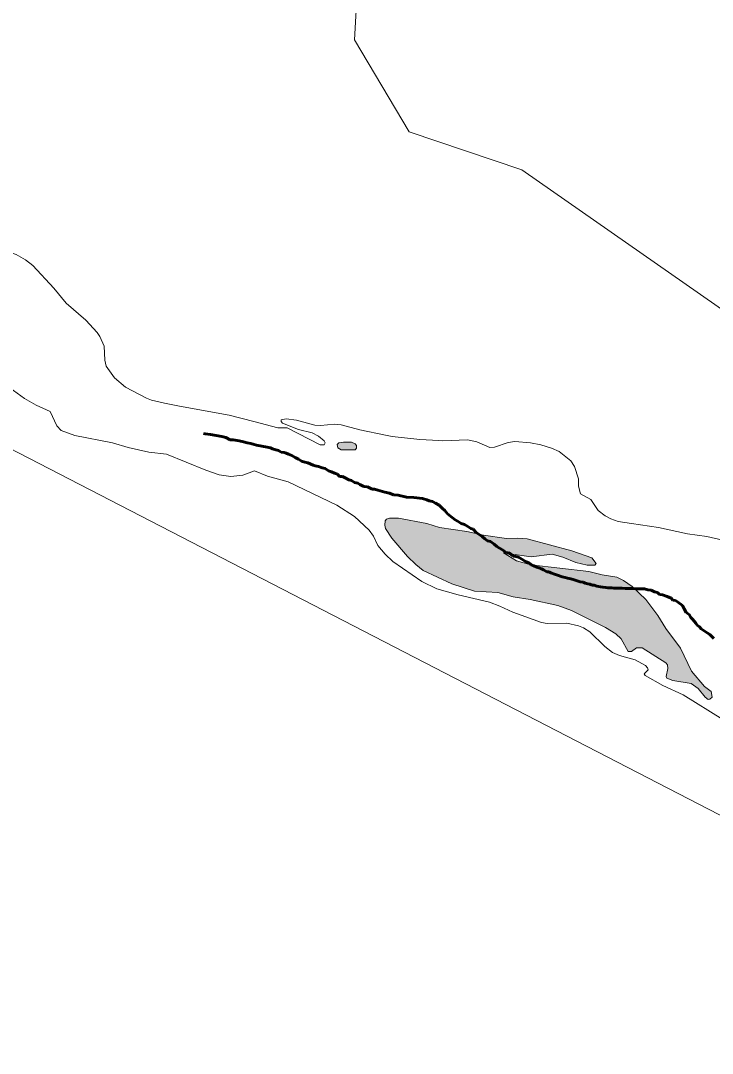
# Model space of a CAD drawing. Extents: x 553962 to 842807, y 8883888 to 9032388.
# Drawn here: x 808841 to 809530, y 9012472 to 9013501 of the extents above; entities that cross this region are included whole.
import ezdxf

# ---------------------------------------------------------------- set-up
doc = ezdxf.new("R2010")
doc.units = 0
doc.header["$LTSCALE"] = 200
doc.linetypes.add('LONG_DASH_SHORT_DASH', pattern=[9.9, 6, -1.2, 1.5, -1.2])
doc.layers.add('1', color=7, linetype='Continuous', lineweight=13)

msp = doc.modelspace()

# ---------------------------------------------------------------- hatches: boundary and pattern name
at = {"layer": '1'}
for points in [[(809170.8, 9013080.8), (809168.6, 9013080.8), (809165.9, 9013080.8), (809162.6, 9013080.8), (809158.1, 9013080.2), (809156.5, 9013078.6), (809157, 9013075.3), (809160.3, 9013073.1), (809165.3, 9013073.1), (809170.3, 9013073.1), (809174.2, 9013073.1), (809175.8, 9013074.7), (809175.8, 9013077.5), (809174.2, 9013079.2)], [(809170.8, 9013080.8), (809168.6, 9013080.8), (809165.9, 9013080.8), (809162.6, 9013080.8), (809158.1, 9013080.2), (809156.5, 9013078.6), (809157, 9013075.3), (809160.3, 9013073.1), (809165.3, 9013073.1), (809170.3, 9013073.1), (809174.2, 9013073.1), (809175.8, 9013074.7), (809175.8, 9013077.5), (809174.2, 9013079.2)], [(809463.8, 9012924), (809450.4, 9012936.8), (809441.6, 9012942.9), (809435.1, 9012946.1), (809420.5, 9012948.4), (809407.3, 9012952), (809349.5, 9012958.4), (809334.9, 9012962.5), (809322.2, 9012970.5), (809349.7, 9012966.5), (809370.5, 9012969.3), (809381.1, 9012966.2), (809394.1, 9012960.8), (809405.5, 9012958.1), (809413.1, 9012958.2), (809414.5, 9012960), (809410.2, 9012965.4), (809390.1, 9012972.5), (809345.8, 9012984.5), (809336.3, 9012985.1), (809325.2, 9012984.7), (809302.1, 9012988.2), (809285.5, 9012991.7), (809258.3, 9012995.6), (809245.7, 9012999.8), (809217.6, 9013004.9), (809208.5, 9013005.2), (809205.6, 9013004.1), (809204.2, 9013002.5), (809203.8, 9012998.2), (809204.6, 9012994.7), (809211, 9012985.1), (809226.6, 9012966.8), (809234.9, 9012958.8), (809242.2, 9012953), (809270.5, 9012939.5), (809293.3, 9012932.2), (809316.3, 9012931), (809331.7, 9012926.7), (809348.7, 9012923.9), (809376.3, 9012917.9), (809389.8, 9012913), (809423.8, 9012896.2), (809433.9, 9012889.8), (809439.2, 9012884.6), (809446.3, 9012872), (809449.6, 9012872.2), (809454.5, 9012875.7), (809460.3, 9012875.9), (809483.9, 9012860.8), (809485.4, 9012858.7), (809485.9, 9012855.2), (809484.1, 9012847.3), (809484.9, 9012845.5), (809490.7, 9012843.2), (809509, 9012840.2), (809516, 9012835.2), (809523, 9012826.5), (809525.9, 9012824.4), (809527.6, 9012824.7), (809530.1, 9012826.6), (809529, 9012832.1), (809522.4, 9012837.3), (809509.3, 9012852.4), (809498.5, 9012875.5), (809483.9, 9012895.1), (809476, 9012908)], [(809463.8, 9012924), (809450.4, 9012936.8), (809441.6, 9012942.9), (809435.1, 9012946.1), (809420.5, 9012948.4), (809407.3, 9012952), (809349.5, 9012958.4), (809334.9, 9012962.5), (809322.2, 9012970.5), (809349.7, 9012966.5), (809370.5, 9012969.3), (809381.1, 9012966.2), (809394.1, 9012960.8), (809405.5, 9012958.1), (809413.1, 9012958.2), (809414.5, 9012960), (809410.2, 9012965.4), (809390.1, 9012972.5), (809345.8, 9012984.5), (809336.3, 9012985.1), (809325.2, 9012984.7), (809302.1, 9012988.2), (809285.5, 9012991.7), (809258.3, 9012995.6), (809245.7, 9012999.8), (809217.6, 9013004.9), (809208.5, 9013005.2), (809205.6, 9013004.1), (809204.2, 9013002.5), (809203.8, 9012998.2), (809204.6, 9012994.7), (809211, 9012985.1), (809226.6, 9012966.8), (809234.9, 9012958.8), (809242.2, 9012953), (809270.5, 9012939.5), (809293.3, 9012932.2), (809316.3, 9012931), (809331.7, 9012926.7), (809348.7, 9012923.9), (809376.3, 9012917.9), (809389.8, 9012913), (809423.8, 9012896.2), (809433.9, 9012889.8), (809439.2, 9012884.6), (809446.3, 9012872), (809449.6, 9012872.2), (809454.5, 9012875.7), (809460.3, 9012875.9), (809483.9, 9012860.8), (809485.4, 9012858.7), (809485.9, 9012855.2), (809484.1, 9012847.3), (809484.9, 9012845.5), (809490.7, 9012843.2), (809509, 9012840.2), (809516, 9012835.2), (809523, 9012826.5), (809525.9, 9012824.4), (809527.6, 9012824.7), (809530.1, 9012826.6), (809529, 9012832.1), (809522.4, 9012837.3), (809509.3, 9012852.4), (809498.5, 9012875.5), (809483.9, 9012895.1), (809476, 9012908)]]:
    msp.add_hatch(color=256, dxfattribs=at).paths.add_polyline_path(points)

# ---------------------------------------------------------------- linework, layer by layer
for points in [[(814298.1, 9008867.1), (813458.2, 9010635.2), (812579.3, 9010752.6), (811652, 9011619.1), (810558.4, 9011741.7), (810194, 9012370), (808313, 9013341.6), (806825.8, 9013525.4), (805531, 9014654.6), (804656.1, 9014532)], [(808893.5, 9014065.2), (808946, 9014041.6), (808937.8, 9013975.8), (808941.8, 9013917), (808978.4, 9013855.6), (808990.9, 9013817.1), (808983.2, 9013706.6), (809154.2, 9013647.5), (809178.8, 9013576.5), (809173.5, 9013482), (809228.1, 9013390.2), (809340.5, 9013352.3), (809607.5, 9013165.9), (809882.8, 9013006.3), (810205.4, 9012861.4), (810507.9, 9012778.2), (810663, 9012726.5)], [(808777.2, 9013286.1), (808791.8, 9013280.6), (808820.8, 9013272.9), (808836.6, 9013267.8), (808845.8, 9013262.6), (808853.1, 9013257), (808874, 9013234.3), (808886.5, 9013219.3), (808905.8, 9013202.4), (808917.2, 9013190.2), (808920, 9013186.1), (808924.3, 9013176.6), (808924.8, 9013162.6), (808926.2, 9013156.6), (808934.4, 9013144.8), (808945.4, 9013135.6), (808966.3, 9013124.6), (808971.5, 9013122.6), (808984.4, 9013119.6), (808999.3, 9013116.8)], [(808777.2, 9013286.1), (808791.8, 9013280.6), (808820.8, 9013272.9), (808836.6, 9013267.8), (808845.8, 9013262.6), (808853.1, 9013257), (808874, 9013234.3), (808886.5, 9013219.3), (808905.8, 9013202.4), (808917.2, 9013190.2), (808920, 9013186.1), (808924.3, 9013176.6), (808924.8, 9013162.6), (808926.2, 9013156.6), (808934.4, 9013144.8), (808945.4, 9013135.6), (808966.3, 9013124.6), (808971.5, 9013122.6), (808984.4, 9013119.6), (808999.3, 9013116.8)], [(808999.3, 9013116.8), (808984.4, 9013119.6), (808971.5, 9013122.6), (808966.3, 9013124.6), (808945.4, 9013135.6), (808934.4, 9013144.8), (808926.2, 9013156.6), (808924.8, 9013162.6), (808924.3, 9013176.6), (808920, 9013186.1), (808917.2, 9013190.2), (808905.8, 9013202.4), (808886.5, 9013219.3), (808874, 9013234.3), (808853.1, 9013257), (808845.8, 9013262.6), (808836.6, 9013267.8), (808820.8, 9013272.9), (808791.8, 9013280.6), (808777.2, 9013286.1)], [(809540.5, 9012804.5), (809501.2, 9012828.8), (809480.9, 9012838.3), (809463.4, 9012848.3), (809462.4, 9012850), (809466.4, 9012854), (809465.7, 9012856), (809463.5, 9012858.1), (809453.2, 9012863.8), (809437.7, 9012868.2), (809430.8, 9012871.3), (809423.2, 9012877.1), (809408.1, 9012891.8), (809401.9, 9012895.8), (809397, 9012897.8), (809385.1, 9012900.3), (809365.7, 9012900.2), (809360.1, 9012901), (809331.5, 9012911.2), (809318.6, 9012917.3), (809308.1, 9012921.3), (809277, 9012928.6), (809255.7, 9012934.6), (809240.7, 9012942), (809211.9, 9012962), (809204.3, 9012969.2), (809197, 9012977.8), (809192.5, 9012987), (809188.1, 9012993.2), (809173.8, 9013006.6), (809156, 9013018), (809107.5, 9013041.2), (809086.9, 9013046.8), (809074, 9013052.3), (809062.5, 9013048), (809050.5, 9013046.5), (809038.9, 9013048.3), (809025.4, 9013052.9), (808986.4, 9013069), (808968.6, 9013070.7), (808948.2, 9013075.5), (808932.6, 9013080), (808894.9, 9013087.5), (808881.5, 9013092.4), (808877.1, 9013097), (808870.3, 9013111.4), (808856.5, 9013117.8), (808844.7, 9013124.3), (808826.4, 9013137.5)], [(809540.5, 9012804.5), (809501.2, 9012828.8), (809480.9, 9012838.3), (809463.4, 9012848.3), (809462.4, 9012850), (809466.4, 9012854), (809465.7, 9012856), (809463.5, 9012858.1), (809453.2, 9012863.8), (809437.7, 9012868.2), (809430.8, 9012871.3), (809423.2, 9012877.1), (809408.1, 9012891.8), (809401.9, 9012895.8), (809397, 9012897.8), (809385.1, 9012900.3), (809365.7, 9012900.2), (809360.1, 9012901), (809331.5, 9012911.2), (809318.6, 9012917.3), (809308.1, 9012921.3), (809277, 9012928.6), (809255.7, 9012934.6), (809240.7, 9012942), (809211.9, 9012962), (809204.3, 9012969.2), (809197, 9012977.8), (809192.5, 9012987), (809188.1, 9012993.2), (809173.8, 9013006.6), (809156, 9013018), (809107.5, 9013041.2), (809086.9, 9013046.8), (809074, 9013052.3), (809062.5, 9013048), (809050.5, 9013046.5), (809038.9, 9013048.3), (809025.4, 9013052.9), (808986.4, 9013069), (808968.6, 9013070.7), (808948.2, 9013075.5), (808932.6, 9013080), (808894.9, 9013087.5), (808881.5, 9013092.4), (808877.1, 9013097), (808870.3, 9013111.4), (808856.5, 9013117.8), (808844.7, 9013124.3), (808826.4, 9013137.5)], [(808999.3, 9013116.8), (809048.9, 9013107.8), (809073.2, 9013101.5)], [(808999.3, 9013116.8), (809048.9, 9013107.8), (809073.2, 9013101.5)], [(809073.2, 9013101.5), (809048.9, 9013107.8), (808999.3, 9013116.8)], [(809073.2, 9013101.5), (809097.4, 9013095.2), (809106.6, 9013095.2), (809139.4, 9013078.1), (809143.3, 9013078.3), (809144.5, 9013080.1), (809143.4, 9013082.1), (809137.8, 9013086.9), (809131.5, 9013090.2), (809117.8, 9013093.6), (809101.8, 9013099.8), (809100.5, 9013101.3), (809100.7, 9013103.2), (809105.4, 9013104.2), (809116, 9013102.7), (809134.1, 9013097.7), (809139.7, 9013097.4), (809153.7, 9013098.8), (809160.2, 9013098.2), (809178.8, 9013093.2), (809204.5, 9013087.7)], [(809073.2, 9013101.5), (809097.4, 9013095.2), (809106.6, 9013095.2), (809139.4, 9013078.1), (809143.3, 9013078.3), (809144.5, 9013080.1), (809143.4, 9013082.1), (809137.8, 9013086.9), (809131.5, 9013090.2), (809117.8, 9013093.6), (809101.8, 9013099.8), (809100.5, 9013101.3), (809100.7, 9013103.2), (809105.4, 9013104.2), (809116, 9013102.7), (809134.1, 9013097.7), (809139.7, 9013097.4), (809153.7, 9013098.8), (809160.2, 9013098.2), (809178.8, 9013093.2), (809204.5, 9013087.7)], [(809204.5, 9013087.7), (809178.8, 9013093.2), (809160.2, 9013098.2), (809153.7, 9013098.8), (809139.7, 9013097.4), (809134.1, 9013097.7), (809116, 9013102.7), (809105.4, 9013104.2), (809100.7, 9013103.2), (809100.5, 9013101.3), (809101.8, 9013099.8), (809117.8, 9013093.6), (809131.5, 9013090.2), (809137.8, 9013086.9), (809143.4, 9013082.1), (809144.5, 9013080.1), (809143.3, 9013078.3), (809139.4, 9013078.1), (809106.6, 9013095.2), (809097.4, 9013095.2), (809073.2, 9013101.5)], [(809204.5, 9013087.7), (809211.1, 9013086.3), (809238.6, 9013083.6), (809257.6, 9013082.5)], [(809204.5, 9013087.7), (809211.1, 9013086.3), (809238.6, 9013083.6), (809257.6, 9013082.5)], [(809257.6, 9013082.5), (809238.6, 9013083.6), (809211.1, 9013086.3), (809204.5, 9013087.7)], [(809257.6, 9013082.5), (809261.5, 9013082.2), (809286.1, 9013083.3), (809295.7, 9013081.2), (809308.6, 9013075.5), (809313.3, 9013075.8), (809326.6, 9013080.4), (809333.3, 9013081.4), (809348.9, 9013080.3), (809359.4, 9013078.3), (809370, 9013074.9), (809377.7, 9013071.4), (809389.2, 9013062.3), (809393, 9013056.5), (809396.7, 9013044.1), (809397, 9013037.1), (809398.9, 9013029.2), (809409, 9013023.7), (809416.6, 9013012.6), (809423.3, 9013007.4), (809429, 9013004.4), (809436.4, 9013001.8), (809449.5, 9012999.8)], [(809257.6, 9013082.5), (809261.5, 9013082.2), (809286.1, 9013083.3), (809295.7, 9013081.2), (809308.6, 9013075.5), (809313.3, 9013075.8), (809326.6, 9013080.4), (809333.3, 9013081.4), (809348.9, 9013080.3), (809359.4, 9013078.3), (809370, 9013074.9), (809377.7, 9013071.4), (809389.2, 9013062.3), (809393, 9013056.5), (809396.7, 9013044.1), (809397, 9013037.1), (809398.9, 9013029.2), (809409, 9013023.7), (809416.6, 9013012.6), (809423.3, 9013007.4), (809429, 9013004.4), (809436.4, 9013001.8), (809449.5, 9012999.8)], [(809449.5, 9012999.8), (809436.4, 9013001.8), (809429, 9013004.4), (809423.3, 9013007.4), (809416.6, 9013012.6), (809409, 9013023.7), (809398.9, 9013029.2), (809397, 9013037.1), (809396.7, 9013044.1), (809393, 9013056.5), (809389.2, 9013062.3), (809377.7, 9013071.4), (809370, 9013074.9), (809359.4, 9013078.3), (809348.9, 9013080.3), (809333.3, 9013081.4), (809326.6, 9013080.4), (809313.3, 9013075.8), (809308.6, 9013075.5), (809295.7, 9013081.2), (809286.1, 9013083.3), (809261.5, 9013082.2), (809257.6, 9013082.5)], [(809449.5, 9012999.8), (809476.6, 9012995.7), (809476.6, 9012995.7), (809505.3, 9012989.5), (809524.8, 9012986.9), (809540.6, 9012983.2)], [(809449.5, 9012999.8), (809476.6, 9012995.7), (809476.6, 9012995.7), (809505.3, 9012989.5), (809524.8, 9012986.9), (809540.6, 9012983.2)], [(809540.6, 9012983.2), (809524.8, 9012986.9), (809505.3, 9012989.5), (809476.6, 9012995.7), (809476.6, 9012995.7), (809449.5, 9012999.8)]]:
    msp.add_lwpolyline(points, dxfattribs=at)
at = {"layer": '1', "linetype": 'LONG_DASH_SHORT_DASH', "lineweight": 60}
for points in [[(809063.2, 9013081.2), (809058.8, 9013082.2), (809056.8, 9013082.5), (809052.7, 9013083.3), (809049.7, 9013083.3), (809045.6, 9013085.6), (809041.5, 9013086.3), (809030.1, 9013088.6), (809024.7, 9013089.1), (809023.3, 9013089.6)], [(809063.2, 9013081.2), (809058.8, 9013082.2), (809056.8, 9013082.5), (809052.7, 9013083.3), (809049.7, 9013083.3), (809045.6, 9013085.6), (809041.5, 9013086.3), (809030.1, 9013088.6), (809024.7, 9013089.1), (809023.3, 9013089.6)], [(809289.4, 9012994.8), (809286.6, 9012996.9), (809283.3, 9012998.7), (809280, 9012999.7), (809276.9, 9013001.7), (809273.9, 9013003.5), (809270.8, 9013005.6), (809266.2, 9013009.4), (809263.7, 9013012.7), (809261.2, 9013014.8), (809258.1, 9013018.1), (809254.5, 9013019.9), (809251.2, 9013021.7), (809247.9, 9013022.4), (809245.6, 9013023.2), (809241.3, 9013024.7), (809232.9, 9013025.5), (809225.3, 9013026), (809217.1, 9013028.1), (809212.5, 9013028.3), (809208.5, 9013030.1), (809203.9, 9013030.9), (809197, 9013032.9), (809193.5, 9013033.9), (809191.2, 9013033.9), (809186.6, 9013036.2), (809183, 9013036.7), (809179, 9013038.5), (809176.9, 9013040.1), (809173.6, 9013040.6), (809170.8, 9013042.6), (809168, 9013043.1), (809164.5, 9013045.2), (809161.7, 9013046.7), (809158.6, 9013046.7), (809156.8, 9013048.8), (809153.8, 9013049.8), (809150.7, 9013051.3), (809147.9, 9013052.1), (809144.3, 9013054.4), (809141.5, 9013055.2), (809137.7, 9013056.4), (809134.4, 9013057.2), (809132.4, 9013058), (809127, 9013060.3), (809124, 9013061), (809120.7, 9013061.8), (809117.9, 9013063.8), (809114.6, 9013065.4), (809111.3, 9013067.4), (809108, 9013069), (809105.4, 9013070), (809103.4, 9013070.5), (809100.6, 9013070.7), (809098, 9013072.5), (809095.2, 9013073.3), (809091.9, 9013074.3), (809089.9, 9013075.1), (809086.6, 9013075.8), (809081.2, 9013076.9), (809075.9, 9013077.9), (809073.8, 9013078.4), (809070.3, 9013079.4), (809066.7, 9013080.2), (809063.2, 9013081.2)], [(809289.4, 9012994.8), (809286.6, 9012996.9), (809283.3, 9012998.7), (809280, 9012999.7), (809276.9, 9013001.7), (809273.9, 9013003.5), (809270.8, 9013005.6), (809266.2, 9013009.4), (809263.7, 9013012.7), (809261.2, 9013014.8), (809258.1, 9013018.1), (809254.5, 9013019.9), (809251.2, 9013021.7), (809247.9, 9013022.4), (809245.6, 9013023.2), (809241.3, 9013024.7), (809232.9, 9013025.5), (809225.3, 9013026), (809217.1, 9013028.1), (809212.5, 9013028.3), (809208.5, 9013030.1), (809203.9, 9013030.9), (809197, 9013032.9), (809193.5, 9013033.9), (809191.2, 9013033.9), (809186.6, 9013036.2), (809183, 9013036.7), (809179, 9013038.5), (809176.9, 9013040.1), (809173.6, 9013040.6), (809170.8, 9013042.6), (809168, 9013043.1), (809164.5, 9013045.2), (809161.7, 9013046.7), (809158.6, 9013046.7), (809156.8, 9013048.8), (809153.8, 9013049.8), (809150.7, 9013051.3), (809147.9, 9013052.1), (809144.3, 9013054.4), (809141.5, 9013055.2), (809137.7, 9013056.4), (809134.4, 9013057.2), (809132.4, 9013058), (809127, 9013060.3), (809124, 9013061), (809120.7, 9013061.8), (809117.9, 9013063.8), (809114.6, 9013065.4), (809111.3, 9013067.4), (809108, 9013069), (809105.4, 9013070), (809103.4, 9013070.5), (809100.6, 9013070.7), (809098, 9013072.5), (809095.2, 9013073.3), (809091.9, 9013074.3), (809089.9, 9013075.1), (809086.6, 9013075.8), (809081.2, 9013076.9), (809075.9, 9013077.9), (809073.8, 9013078.4), (809070.3, 9013079.4), (809066.7, 9013080.2), (809063.2, 9013081.2)], [(809392.5, 9012943.5), (809389.2, 9012944.5), (809385.8, 9012945.2), (809383.6, 9012945.8), (809380.5, 9012946.5), (809375.9, 9012948.3), (809372.9, 9012949.3), (809369.3, 9012950.6), (809367.3, 9012951.4), (809365.2, 9012951.6), (809361.9, 9012953.4), (809359.9, 9012954.4), (809357.3, 9012955.5), (809355.3, 9012956.2), (809352.3, 9012957.5), (809349.7, 9012958.5), (809346.9, 9012960.8), (809343.9, 9012961.8), (809340.3, 9012964.2), (809337, 9012966.2), (809334.5, 9012966.7), (809331.7, 9012967.2), (809329.1, 9012969.5), (809327.1, 9012970.5), (809325, 9012970.5), (809321, 9012973.4), (809318.2, 9012975.1), (809315.6, 9012976.9), (809312.8, 9012979), (809309.2, 9012981.8), (809306.2, 9012982.6), (809303.4, 9012984.6), (809300.8, 9012986.7), (809297.8, 9012988.7), (809295, 9012990.7), (809291.9, 9012994.1), (809289.4, 9012994.8)], [(809392.5, 9012943.5), (809389.2, 9012944.5), (809385.8, 9012945.2), (809383.6, 9012945.8), (809380.5, 9012946.5), (809375.9, 9012948.3), (809372.9, 9012949.3), (809369.3, 9012950.6), (809367.3, 9012951.4), (809365.2, 9012951.6), (809361.9, 9012953.4), (809359.9, 9012954.4), (809357.3, 9012955.5), (809355.3, 9012956.2), (809352.3, 9012957.5), (809349.7, 9012958.5), (809346.9, 9012960.8), (809343.9, 9012961.8), (809340.3, 9012964.2), (809337, 9012966.2), (809334.5, 9012966.7), (809331.7, 9012967.2), (809329.1, 9012969.5), (809327.1, 9012970.5), (809325, 9012970.5), (809321, 9012973.4), (809318.2, 9012975.1), (809315.6, 9012976.9), (809312.8, 9012979), (809309.2, 9012981.8), (809306.2, 9012982.6), (809303.4, 9012984.6), (809300.8, 9012986.7), (809297.8, 9012988.7), (809295, 9012990.7), (809291.9, 9012994.1), (809289.4, 9012994.8)], [(809531.7, 9012885.2), (809527.6, 9012889), (809525.1, 9012890.8), (809522, 9012892.8), (809519.2, 9012894.6), (809517.4, 9012896.7), (809515.1, 9012898.5), (809513.6, 9012900.5), (809510.8, 9012904.1), (809508.8, 9012906.1), (809507, 9012908.9), (809504.2, 9012911), (809502.2, 9012914.6), (809500.4, 9012917.9), (809495.5, 9012921.5), (809493.5, 9012923), (809490.7, 9012923.3), (809489.2, 9012925.3), (809485.3, 9012927.1), (809480.5, 9012928.6), (809477.7, 9012928.9), (809475.7, 9012930.9), (809472.6, 9012931.7), (809469.3, 9012933.2), (809466, 9012933.5), (809462.7, 9012934.5), (809460.2, 9012934.5), (809458.1, 9012934.5), (809454.6, 9012934.5), (809450, 9012935), (809446.4, 9012935), (809443.4, 9012935), (809440.3, 9012935.3), (809438.3, 9012935.3), (809435.2, 9012935.3), (809432.2, 9012935.3), (809430.1, 9012935.5), (809428.1, 9012935.5), (809426.1, 9012935.5), (809424, 9012936), (809421, 9012936.3), (809418.9, 9012936.6), (809415.1, 9012937.3), (809412.3, 9012938.1), (809410.3, 9012938.3), (809408.2, 9012939.1), (809406.2, 9012939.6), (809403.4, 9012940.1), (809401.4, 9012941.2), (809398.6, 9012941.7), (809395.5, 9012942.7), (809392.5, 9012943.5)], [(809531.7, 9012885.2), (809527.6, 9012889), (809525.1, 9012890.8), (809522, 9012892.8), (809519.2, 9012894.6), (809517.4, 9012896.7), (809515.1, 9012898.5), (809513.6, 9012900.5), (809510.8, 9012904.1), (809508.8, 9012906.1), (809507, 9012908.9), (809504.2, 9012911), (809502.2, 9012914.6), (809500.4, 9012917.9), (809495.5, 9012921.5), (809493.5, 9012923), (809490.7, 9012923.3), (809489.2, 9012925.3), (809485.3, 9012927.1), (809480.5, 9012928.6), (809477.7, 9012928.9), (809475.7, 9012930.9), (809472.6, 9012931.7), (809469.3, 9012933.2), (809466, 9012933.5), (809462.7, 9012934.5), (809460.2, 9012934.5), (809458.1, 9012934.5), (809454.6, 9012934.5), (809450, 9012935), (809446.4, 9012935), (809443.4, 9012935), (809440.3, 9012935.3), (809438.3, 9012935.3), (809435.2, 9012935.3), (809432.2, 9012935.3), (809430.1, 9012935.5), (809428.1, 9012935.5), (809426.1, 9012935.5), (809424, 9012936), (809421, 9012936.3), (809418.9, 9012936.6), (809415.1, 9012937.3), (809412.3, 9012938.1), (809410.3, 9012938.3), (809408.2, 9012939.1), (809406.2, 9012939.6), (809403.4, 9012940.1), (809401.4, 9012941.2), (809398.6, 9012941.7), (809395.5, 9012942.7), (809392.5, 9012943.5)]]:
    msp.add_lwpolyline(points, dxfattribs=at)
at = {"layer": '1'}
for points in [[(809170.8, 9013080.8), (809168.6, 9013080.8), (809165.9, 9013080.8), (809162.6, 9013080.8), (809158.1, 9013080.2), (809156.5, 9013078.6), (809157, 9013075.3), (809160.3, 9013073.1), (809165.3, 9013073.1), (809170.3, 9013073.1), (809174.2, 9013073.1), (809175.8, 9013074.7), (809175.8, 9013077.5), (809174.2, 9013079.2)], [(809170.8, 9013080.8), (809168.6, 9013080.8), (809165.9, 9013080.8), (809162.6, 9013080.8), (809158.1, 9013080.2), (809156.5, 9013078.6), (809157, 9013075.3), (809160.3, 9013073.1), (809165.3, 9013073.1), (809170.3, 9013073.1), (809174.2, 9013073.1), (809175.8, 9013074.7), (809175.8, 9013077.5), (809174.2, 9013079.2)], [(809463.8, 9012924), (809450.4, 9012936.8), (809441.6, 9012942.9), (809435.1, 9012946.1), (809420.5, 9012948.4), (809407.3, 9012952), (809349.5, 9012958.4), (809334.9, 9012962.5), (809322.2, 9012970.5), (809349.7, 9012966.5), (809370.5, 9012969.3), (809381.1, 9012966.2), (809394.1, 9012960.8), (809405.5, 9012958.1), (809413.1, 9012958.2), (809414.5, 9012960), (809410.2, 9012965.4), (809390.1, 9012972.5), (809345.8, 9012984.5), (809336.3, 9012985.1), (809325.2, 9012984.7), (809302.1, 9012988.2), (809285.5, 9012991.7), (809258.3, 9012995.6), (809245.7, 9012999.8), (809217.6, 9013004.9), (809208.5, 9013005.2), (809205.6, 9013004.1), (809204.2, 9013002.5), (809203.8, 9012998.2), (809204.6, 9012994.7), (809211, 9012985.1), (809226.6, 9012966.8), (809234.9, 9012958.8), (809242.2, 9012953), (809270.5, 9012939.5), (809293.3, 9012932.2), (809316.3, 9012931), (809331.7, 9012926.7), (809348.7, 9012923.9), (809376.3, 9012917.9), (809389.8, 9012913), (809423.8, 9012896.2), (809433.9, 9012889.8), (809439.2, 9012884.6), (809446.3, 9012872), (809449.6, 9012872.2), (809454.5, 9012875.7), (809460.3, 9012875.9), (809483.9, 9012860.8), (809485.4, 9012858.7), (809485.9, 9012855.2), (809484.1, 9012847.3), (809484.9, 9012845.5), (809490.7, 9012843.2), (809509, 9012840.2), (809516, 9012835.2), (809523, 9012826.5), (809525.9, 9012824.4), (809527.6, 9012824.7), (809530.1, 9012826.6), (809529, 9012832.1), (809522.4, 9012837.3), (809509.3, 9012852.4), (809498.5, 9012875.5), (809483.9, 9012895.1), (809476, 9012908)], [(809463.8, 9012924), (809450.4, 9012936.8), (809441.6, 9012942.9), (809435.1, 9012946.1), (809420.5, 9012948.4), (809407.3, 9012952), (809349.5, 9012958.4), (809334.9, 9012962.5), (809322.2, 9012970.5), (809349.7, 9012966.5), (809370.5, 9012969.3), (809381.1, 9012966.2), (809394.1, 9012960.8), (809405.5, 9012958.1), (809413.1, 9012958.2), (809414.5, 9012960), (809410.2, 9012965.4), (809390.1, 9012972.5), (809345.8, 9012984.5), (809336.3, 9012985.1), (809325.2, 9012984.7), (809302.1, 9012988.2), (809285.5, 9012991.7), (809258.3, 9012995.6), (809245.7, 9012999.8), (809217.6, 9013004.9), (809208.5, 9013005.2), (809205.6, 9013004.1), (809204.2, 9013002.5), (809203.8, 9012998.2), (809204.6, 9012994.7), (809211, 9012985.1), (809226.6, 9012966.8), (809234.9, 9012958.8), (809242.2, 9012953), (809270.5, 9012939.5), (809293.3, 9012932.2), (809316.3, 9012931), (809331.7, 9012926.7), (809348.7, 9012923.9), (809376.3, 9012917.9), (809389.8, 9012913), (809423.8, 9012896.2), (809433.9, 9012889.8), (809439.2, 9012884.6), (809446.3, 9012872), (809449.6, 9012872.2), (809454.5, 9012875.7), (809460.3, 9012875.9), (809483.9, 9012860.8), (809485.4, 9012858.7), (809485.9, 9012855.2), (809484.1, 9012847.3), (809484.9, 9012845.5), (809490.7, 9012843.2), (809509, 9012840.2), (809516, 9012835.2), (809523, 9012826.5), (809525.9, 9012824.4), (809527.6, 9012824.7), (809530.1, 9012826.6), (809529, 9012832.1), (809522.4, 9012837.3), (809509.3, 9012852.4), (809498.5, 9012875.5), (809483.9, 9012895.1), (809476, 9012908)]]:
    msp.add_lwpolyline(points, close=True, dxfattribs=at)

# ---------------------------------------------------------------- texts
at = {"layer": '1', "width": 0.9}
msp.add_text('R I O   S Ã O   F R A N C I S C O', height=500, rotation=332.036, dxfattribs=at).set_placement((805039.4, 9013778.6))

doc.saveas('drawing.dxf')
